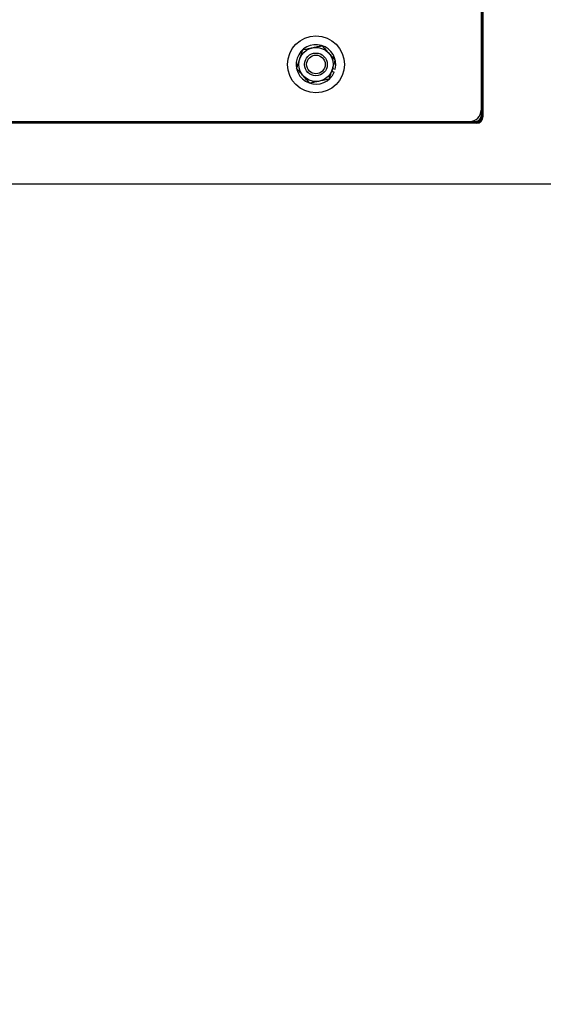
# Model space of a CAD drawing. Header units: inches. Extents: x 170 to 288, y 234 to 248.
# Tile 451 of 480: x 260.567 to 260.95, y 243.543 to 244.264. Entities that reach past the tile are written whole.
import ezdxf

# ---------------------------------------------------------------- set-up
doc = ezdxf.new("R2010")
doc.units = ezdxf.units.IN
doc.header["$LTSCALE"] = 0.25
doc.header["$MEASUREMENT"] = 0
doc.layers.add('ANNOTATIONS', color=1, linetype='Continuous')
doc.layers.add('STANDARD Z GUIDE MOTOR RH', color=7, linetype='Continuous')
doc.styles.add('ARIAL', font='arial.ttf', dxfattribs={"height": 0.09375})
doc.dimstyles.new('STANDARD$0', dxfattribs={"dimtxt": 0.09375, "dimasz": 0.09375, "dimexe": 0.03125, "dimexo": 0.046875, "dimgap": 0.09, "dimtad": 0, "dimtih": 1, "dimtoh": 1, "dimdec": 4, "dimzin": 0, "dimdsep": 46, "dimtxsty": 'ARIAL', "dimcen": 0.09, "dimadec": 0, "dimazin": 0, "dimtfac": 1, "dimtdec": 4, "dimtofl": 0, "dimtmove": 0, "dimatfit": 1, "dimfxl": 1, "dimtolj": 1, "dimtzin": 0, "dimarcsym": 0})

# ---------------------------------------------------------------- blocks, each defined once
blk = doc.blocks.new('*D53')
at = {"layer": 'ANNOTATIONS', "color": 0, "lineweight": -2, "transparency": 16777216}
for p, q in [((259.74769, 244.14378), (261.46263, 244.14378)), ((261.43138, 244.05003), (261.43138, 242.35904)), ((261.43138, 240.23319), (261.43138, 241.92418)), ((260.15394, 240.13944), (261.46263, 240.13944))]:
    blk.add_line(p, q, dxfattribs=at)
at = {"layer": 'ANNOTATIONS', "color": 0, "transparency": 16777216}
for points in [[(261.41575, 244.05003), (261.447, 244.05003), (261.43138, 244.14378)], [(261.41575, 240.23319), (261.447, 240.23319), (261.43138, 240.13944)]]:
    blk.add_solid(points, dxfattribs=at)
at = {"layer": 'defpoints', "color": 0, "transparency": 16777216}
for p in [(259.70081, 244.14378), (261.43138, 244.14378), (260.10706, 240.13944)]:
    blk.add_point(p, dxfattribs=at)
at = {"layer": 'ANNOTATIONS', "color": 0, "transparency": 16777216, "insert": (261.43138, 242.14161), "char_height": 0.09375, "attachment_point": 5, "style": 'ARIAL'}
blk.add_mtext('\\A1;OPENING \\PHEIGHT', dxfattribs=at)
blk = doc.blocks.new('*D54')
at = {"layer": 'ANNOTATIONS', "color": 0, "lineweight": -2, "transparency": 16777216}
for p, q in [((260.86436, 245.19232), (261.46263, 245.19232)), ((261.43138, 245.09857), (261.43138, 244.80656)), ((261.43138, 244.23753), (261.43138, 244.52955)), ((259.74769, 244.14378), (261.46263, 244.14378))]:
    blk.add_line(p, q, dxfattribs=at)
at = {"layer": 'ANNOTATIONS', "color": 0, "transparency": 16777216}
for points in [[(261.41575, 245.09857), (261.447, 245.09857), (261.43138, 245.19232)], [(261.41575, 244.23753), (261.447, 244.23753), (261.43138, 244.14378)]]:
    blk.add_solid(points, dxfattribs=at)
at = {"layer": 'defpoints', "color": 0, "transparency": 16777216}
for p in [(260.81748, 245.19232), (261.43138, 245.19232), (259.70081, 244.14378)]:
    blk.add_point(p, dxfattribs=at)
at = {"layer": 'ANNOTATIONS', "color": 0, "transparency": 16777216, "insert": (261.43138, 244.66805), "char_height": 0.09375, "attachment_point": 5, "style": 'ARIAL'}
blk.add_mtext('\\A1;HEADROOM', dxfattribs=at)

msp = doc.modelspace()

# ---------------------------------------------------------------- linework, layer by layer
at = {"layer": 'STANDARD Z GUIDE MOTOR RH'}
for p, q in [((260.90478, 245.18528), (260.90478, 244.19361)), ((260.9055, 244.19297), (260.9055, 245.18672)), ((260.90622, 244.19297), (260.90622, 245.18672)), ((260.79551, 244.22628), (260.7973, 244.22553)), ((260.79613, 244.22815), (260.79802, 244.22769)), ((260.9055, 244.19361), (260.90478, 244.19361)), ((260.90133, 244.18808), (260.0305, 244.18808)), ((260.90133, 244.1888), (260.09717, 244.1888)), ((260.10718, 244.18944), (260.90061, 244.18944)), ((260.83811, 244.18944), (260.83811, 244.1888)), ((260.90061, 244.18944), (260.90061, 244.1888)), ((260.90133, 244.18808), (260.90133, 244.1888)), ((260.9055, 244.19297), (260.90622, 244.19297))]:
    msp.add_line(p, q, dxfattribs=at)
for radius in [0.02083, 0.0125, 0.00833, 0.00681]:
    msp.add_circle((260.78395, 244.23113), radius, dxfattribs=at)
for centre, radius, start, end in [((260.78395, 244.23113), 0.01448, 346.25419, 337.25419), ((260.89645, 244.19778), 0.00833, 270, 0), ((260.90061, 244.19361), 0.00417, 270, 0), ((260.90061, 244.19361), 0.00489, 280.36265, 0), ((260.90133, 244.19297), 0.00417, 270, 0), ((260.90133, 244.19297), 0.00489, 270, 0)]:
    msp.add_arc(centre, radius, start, end, dxfattribs=at)
for points, knots in [([(260.7814, 244.24337), (260.78239, 244.24357), (260.7844, 244.24399), (260.78674, 244.24448), (260.78808, 244.24476), (260.78847, 244.24484)], [0, 0, 0, 0, 0.406296, 0.827264, 1, 1, 1, 1]), ([(260.78847, 244.24484), (260.78921, 244.244), (260.79074, 244.24229), (260.7924, 244.24043), (260.79325, 244.23948), (260.79327, 244.23945)], [0, 0, 0, 0, 0.484337, 0.986326, 1, 1, 1, 1]), ([(260.77208, 244.23504), (260.77213, 244.2352), (260.77247, 244.23623), (260.7731, 244.23814), (260.7738, 244.24026), (260.7742, 244.24149), (260.77434, 244.2419)], [0, 0, 0, 0, 0.066534, 0.435282, 0.814548, 1, 1, 1, 1]), ([(260.77434, 244.2419), (260.77543, 244.24212), (260.77767, 244.24259), (260.78011, 244.2431), (260.78137, 244.24336), (260.7814, 244.24337)], [0, 0, 0, 0, 0.4843392, 0.9863311, 1, 1, 1, 1]), ([(260.79327, 244.23945), (260.79394, 244.2387), (260.79531, 244.23716), (260.79691, 244.23538), (260.79781, 244.23436), (260.79808, 244.23407)], [0, 0, 0, 0, 0.406291, 0.827265, 1, 1, 1, 1]), ([(260.76982, 244.22819), (260.77001, 244.22877), (260.77046, 244.23014), (260.77121, 244.23243), (260.77179, 244.23416), (260.77208, 244.23504)], [0, 0, 0, 0, 0.265462, 0.628083, 1, 1, 1, 1]), ([(260.79582, 244.22721), (260.79587, 244.22737), (260.79621, 244.2284), (260.79684, 244.23031), (260.79754, 244.23243), (260.79794, 244.23366), (260.79808, 244.23407)], [0, 0, 0, 0, 0.06653, 0.435277, 0.814548, 1, 1, 1, 1]), ([(260.77462, 244.2228), (260.77395, 244.22356), (260.77258, 244.22509), (260.77099, 244.22688), (260.77008, 244.22789), (260.76982, 244.22819)], [0, 0, 0, 0, 0.406291, 0.827265, 1, 1, 1, 1]), ([(260.77943, 244.21742), (260.77868, 244.21826), (260.77716, 244.21996), (260.7755, 244.22182), (260.77464, 244.22278), (260.77462, 244.2228)], [0, 0, 0, 0, 0.4843429, 0.9863262, 1, 1, 1, 1]), ([(260.79356, 244.22036), (260.79375, 244.22094), (260.7942, 244.22231), (260.79496, 244.2246), (260.79553, 244.22634), (260.79582, 244.22721)], [0, 0, 0, 0, 0.265459, 0.628079, 1, 1, 1, 1]), ([(260.78649, 244.21889), (260.7855, 244.21868), (260.78349, 244.21827), (260.78115, 244.21778), (260.77982, 244.2175), (260.77943, 244.21742)], [0, 0, 0, 0, 0.4062899, 0.827272, 1, 1, 1, 1]), ([(260.79356, 244.22036), (260.79246, 244.22013), (260.79022, 244.21967), (260.78778, 244.21916), (260.78653, 244.2189), (260.78649, 244.21889)], [0, 0, 0, 0, 0.484334, 0.98632, 1, 1, 1, 1])]:
    msp.add_open_spline(points, degree=3, knots=knots, dxfattribs=at)

# ---------------------------------------------------------------- dimensions: what is measured, and where the dimension line sits
at = {"layer": 'ANNOTATIONS'}
for base, p1, p2, text, picture, middle in [((261.43138, 245.19232), (259.70081, 244.14378), (260.81748, 245.19232), 'HEADROOM', '*D54', (261.43138, 244.66805)), ((261.43138, 244.14378), (260.10706, 240.13944), (259.70081, 244.14378), 'OPENING \\PHEIGHT', '*D53', (261.43138, 242.14161))]:
    dim = msp.add_linear_dim(base=base, p1=p1, p2=p2, angle=90, text=text, dimstyle='STANDARD$0', dxfattribs=at)
    dim.commit()
    dim.dimension.update_dxf_attribs({"geometry": picture, "text_midpoint": middle})

doc.saveas('drawing.dxf')
